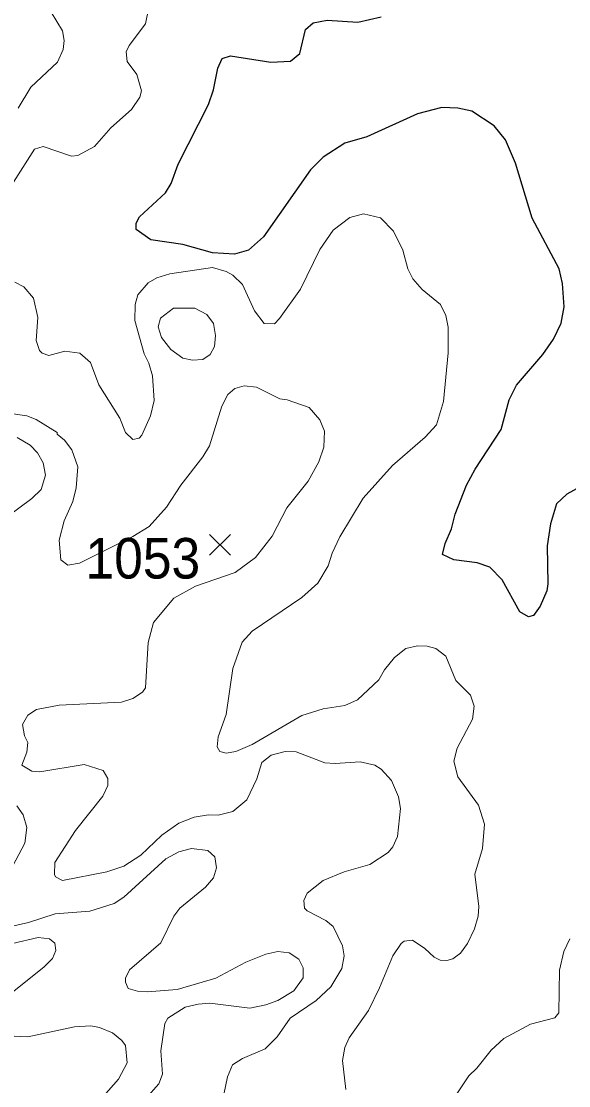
# Model space of a CAD drawing. Extents: x 265 to 291.4, y 7731.5 to 7759.6.
# Drawn here: x 271.565 to 272.644, y 7739.097 to 7741.196 of the extents above; entities that cross this region are included whole.
import ezdxf
from ezdxf.enums import TextEntityAlignment as Align

# ---------------------------------------------------------------- set-up
doc = ezdxf.new("R2010")
doc.units = 0
doc.header["$LTSCALE"] = 0.032
for name, color, linetype, lineweight in [('1', 7, 'Continuous', 25), ('2', 7, 'Continuous', 13), ('21', 7, 'Continuous', 25), ('61', 7, 'Continuous', 13)]:
    doc.layers.add(name, color=color, linetype=linetype, lineweight=lineweight)

msp = doc.modelspace()

# ---------------------------------------------------------------- linework, layer by layer
at = {"layer": '1'}
for points in [[(272.6142, 7740.5688), (272.6294, 7740.6007), (272.6349, 7740.6325), (272.6318, 7740.6786), (272.6254, 7740.7073), (272.5721, 7740.8075), (272.5395, 7740.9157), (272.5196, 7740.9618), (272.4973, 7740.9897), (272.4528, 7741.0183), (272.4257, 7741.0246), (272.3939, 7741.0254), (272.3462, 7741.0135), (272.246, 7740.9682), (272.203, 7740.9554), (272.16, 7740.9276), (272.1354, 7740.9029), (272.0423, 7740.7709), (272.0129, 7740.7446), (271.985, 7740.7367), (271.9421, 7740.7391), (271.8832, 7740.7558), (271.8204, 7740.7645), (271.7917, 7740.7852), (271.7917, 7740.7979), (271.7981, 7740.8099), (271.849, 7740.8576), (271.8601, 7740.8759), (271.8745, 7740.9141), (271.9341, 7741.0318), (271.9437, 7741.0605), (271.9524, 7741.1034), (271.9612, 7741.1225), (271.9771, 7741.1273), (272.0566, 7741.1153), (272.0956, 7741.1169), (272.1139, 7741.132), (272.125, 7741.1798), (272.1402, 7741.1925), (272.168, 7741.1981), (272.2285, 7741.1941), (272.2746, 7741.2044)], [(272.4424, 7740.2809), (272.4599, 7740.3127), (272.5108, 7740.3907), (272.5268, 7740.4495), (272.5411, 7740.4782), (272.5928, 7740.5386), (272.6142, 7740.5688)], [(272.6723, 7740.2809), (272.6405, 7740.2634), (272.6198, 7740.2443), (272.6079, 7740.2045), (272.6015, 7740.1616), (272.6031, 7740.0868), (272.6007, 7740.0725), (272.588, 7740.0422), (272.5745, 7740.0239), (272.5649, 7740.0215), (272.5475, 7740.0311), (272.5132, 7740.0947), (272.4886, 7740.1194), (272.4639, 7740.1281), (272.4178, 7740.1337), (272.3955, 7740.1441), (272.4003, 7740.1663), (272.413, 7740.195), (272.4202, 7740.2236), (272.4424, 7740.2809)]]:
    msp.add_lwpolyline(points, dxfattribs=at)
at = {"layer": '2'}
for points in [[(271.8164, 7741.2227), (271.81, 7741.1909), (271.7774, 7741.148), (271.7718, 7741.1352), (271.7734, 7741.1161), (271.7925, 7741.0907), (271.8021, 7741.0589), (271.7989, 7741.0461), (271.7822, 7741.0215), (271.7416, 7740.9857), (271.709, 7740.9491), (271.6764, 7740.9308), (271.6637, 7740.93), (271.608, 7740.9491), (271.5913, 7740.9435), (271.5356, 7740.8568)], [(271.5587, 7741.0247), (271.5841, 7741.066), (271.6366, 7741.1153), (271.6478, 7741.14), (271.6493, 7741.1575), (271.6462, 7741.1766), (271.6239, 7741.214)], [(271.5523, 7740.681), (271.5698, 7740.6723), (271.5889, 7740.65), (271.5976, 7740.6118), (271.5945, 7740.5665), (271.6008, 7740.5466), (271.6064, 7740.541), (271.6191, 7740.537), (271.6509, 7740.545), (271.6804, 7740.541), (271.7011, 7740.5227), (271.7178, 7740.479), (271.7591, 7740.4129), (271.7703, 7740.3851), (271.7846, 7740.3708), (271.7973, 7740.3739), (271.8029, 7740.3795), (271.8196, 7740.4177), (271.8267, 7740.4479), (271.8236, 7740.4965), (271.8164, 7740.5219), (271.8069, 7740.5402), (271.7886, 7740.6054), (271.7893, 7740.6373), (271.7949, 7740.6564), (271.8148, 7740.6802), (271.8323, 7740.6898), (271.8578, 7740.6977), (271.9421, 7740.7104), (271.9691, 7740.7025), (271.9819, 7740.6953), (272.001, 7740.677), (272.0248, 7740.6245), (272.0439, 7740.5999), (272.0638, 7740.5991), (272.0741, 7740.6094), (272.1155, 7740.6675), (272.1537, 7740.7454), (272.1799, 7740.7836), (272.2126, 7740.8091), (272.2396, 7740.8162), (272.273, 7740.8083), (272.2985, 7740.782), (272.3168, 7740.7446), (272.3271, 7740.7073)], [(272.3271, 7740.7073), (272.3366, 7740.6882), (272.3549, 7740.6667), (272.3915, 7740.6373), (272.4019, 7740.6158), (272.4066, 7740.5927), (272.4066, 7740.5418)], [(272.4066, 7740.5418), (272.3971, 7740.4463), (272.3836, 7740.4002), (272.3613, 7740.3755), (272.2969, 7740.3199), (272.2388, 7740.2554), (272.1927, 7740.1791), (272.1775, 7740.1472), (272.1696, 7740.1218), (272.1497, 7740.0876), (272.1179, 7740.0597), (272.02, 7739.9929), (272.0001, 7739.9714), (271.9819, 7739.9197), (271.9691, 7739.829), (271.9532, 7739.7845), (271.9508, 7739.7654), (271.9564, 7739.7559), (271.9691, 7739.7527), (271.9882, 7739.7559), (272.02, 7739.7694), (272.1179, 7739.8266), (272.1601, 7739.8402), (272.2028, 7739.8468), (272.228, 7739.858), (272.2697, 7739.8971), (272.281, 7739.9166), (272.3008, 7739.9412), (272.3231, 7739.9587), (272.3462, 7739.9643), (272.3653, 7739.9635), (272.382, 7739.9587), (272.4019, 7739.9436), (272.4218, 7739.8959), (272.4504, 7739.8672), (272.4576, 7739.845), (272.4544, 7739.8195), (272.4241, 7739.7622), (272.4178, 7739.7368), (272.4257, 7739.7057), (272.4663, 7739.6501), (272.4782, 7739.6127), (272.4743, 7739.5649), (272.4591, 7739.514), (272.4671, 7739.4504), (272.4655, 7739.4313), (272.4583, 7739.4059), (272.4448, 7739.3772), (272.4305, 7739.3581), (272.4154, 7739.347), (272.4035, 7739.3438), (272.3907, 7739.3446), (272.3788, 7739.3502), (272.3605, 7739.3677), (272.3359, 7739.3836), (272.3199, 7739.382), (272.3136, 7739.3772), (272.2977, 7739.3533), (272.2714, 7739.2897), (272.2491, 7739.2452), (272.211, 7739.1911), (272.203, 7739.172), (272.1982, 7739.1465), (272.2046, 7739.0892)], [(271.9612, 7739.0638), (271.9715, 7739.1147), (271.9811, 7739.1378), (272.001, 7739.1505), (272.0455, 7739.1696), (272.0694, 7739.1935), (272.0948, 7739.23), (272.1465, 7739.265), (272.1752, 7739.2921), (272.1966, 7739.3279), (272.2014, 7739.3533), (272.1982, 7739.3724), (272.1799, 7739.4106), (272.1656, 7739.4226), (272.1282, 7739.4416), (272.1235, 7739.4472), (272.1219, 7739.4623), (272.1282, 7739.4766), (272.1601, 7739.5013), (272.2014, 7739.5188), (272.2523, 7739.5331), (272.2881, 7739.557), (272.2977, 7739.5681), (272.3064, 7739.588), (272.3128, 7739.6437), (272.3088, 7739.6668), (272.2945, 7739.6986), (272.2746, 7739.7209), (272.2619, 7739.7288), (272.2332, 7739.7352), (272.1839, 7739.732), (272.1632, 7739.7336), (272.1067, 7739.7551), (272.0853, 7739.7559), (272.0574, 7739.7487), (272.0391, 7739.7344), (272.0296, 7739.7018), (272.0097, 7739.6604), (271.9819, 7739.6373), (271.9532, 7739.6302), (271.9341, 7739.631), (271.9055, 7739.6262), (271.8753, 7739.6143), (271.8419, 7739.5912), (271.8005, 7739.5514), (271.7671, 7739.5299), (271.7337, 7739.5188), (271.6462, 7739.5013), (271.6326, 7739.5085), (271.6303, 7739.5132), (271.631, 7739.5371), (271.6716, 7739.5999), (271.7257, 7739.6676), (271.7353, 7739.689), (271.7353, 7739.7026), (271.7265, 7739.7185), (271.6891, 7739.7304), (271.6016, 7739.7161), (271.5857, 7739.7169), (271.5658, 7739.7288), (271.5762, 7739.7543), (271.5778, 7739.7734), (271.5714, 7739.7869), (271.5674, 7739.8092), (271.5777, 7739.8274), (271.5953, 7739.8386), (271.6398, 7739.8473), (271.7623, 7739.8529), (271.7846, 7739.8601), (271.8037, 7739.8728), (271.81, 7739.8816), (271.8148, 7739.9706), (271.8259, 7740.0104), (271.8657, 7740.0581), (271.9087, 7740.082), (271.9866, 7740.1091), (272.0264, 7740.1385), (272.0598, 7740.1807), (272.0885, 7740.2363), (272.1306, 7740.2888), (272.1513, 7740.327), (272.1616, 7740.3557), (272.1624, 7740.3875), (272.1537, 7740.4098), (272.1322, 7740.4344), (272.0893, 7740.4495), (272.0749, 7740.4511), (272.0288, 7740.4742), (272.0041, 7740.4766), (271.9858, 7740.4718), (271.9723, 7740.4599), (271.9604, 7740.4368), (271.9357, 7740.3588), (271.923, 7740.3366)], [(271.6565, 7740.1234), (271.643, 7740.1337), (271.6398, 7740.1727), (271.6493, 7740.2109), (271.6668, 7740.2491), (271.6732, 7740.2761), (271.6764, 7740.3175), (271.6645, 7740.3509), (271.6501, 7740.37), (271.6358, 7740.3819), (271.6358, 7740.3851), (271.5945, 7740.4105), (271.5762, 7740.4177), (271.5443, 7740.4225)], [(271.5571, 7740.3747), (271.5825, 7740.3596), (271.5969, 7740.3445), (271.608, 7740.3254), (271.6128, 7740.3008), (271.6041, 7740.2723), (271.5857, 7740.2546), (271.5316, 7740.2148)], [(271.923, 7740.3366), (271.8792, 7740.2809), (271.8514, 7740.2379), (271.8172, 7740.1997), (271.7846, 7740.1798), (271.6796, 7740.1275), (271.6565, 7740.1234)], [(271.5563, 7739.6485), (271.569, 7739.631), (271.5762, 7739.6063), (271.5722, 7739.5753), (271.5181, 7739.4743)], [(271.53, 7739.4074), (271.5794, 7739.4186), (271.6319, 7739.4361), (271.7003, 7739.4408), (271.748, 7739.456), (271.7671, 7739.4687), (271.8498, 7739.5443), (271.8753, 7739.5578), (271.9007, 7739.5649), (271.9325, 7739.561), (271.9468, 7739.5482), (271.95, 7739.5268), (271.9437, 7739.5069), (271.9278, 7739.4886), (271.8777, 7739.4472), (271.8657, 7739.4313), (271.8403, 7739.3788), (271.7782, 7739.3255), (271.7703, 7739.3088), (271.7703, 7739.3008)], [(271.5475, 7739.3772), (271.5984, 7739.3891), (271.6207, 7739.3868), (271.631, 7739.378), (271.6334, 7739.3637), (271.6263, 7739.3478), (271.6104, 7739.3311), (271.5467, 7739.2809)], [(272.417, 7739.0709), (272.4472, 7739.1163), (272.4631, 7739.1314), (272.491, 7739.1672), (272.5164, 7739.1903), (272.5689, 7739.2181), (272.6167, 7739.2308), (272.6246, 7739.2404), (272.6262, 7739.3247), (272.6342, 7739.3613), (272.6461, 7739.3868)], [(272.0073, 7739.3406), (272.0471, 7739.3565), (272.071, 7739.3613), (272.0932, 7739.3589), (272.1123, 7739.3462), (272.1203, 7739.3295), (272.1203, 7739.3096), (272.102, 7739.2841), (272.071, 7739.265), (272.0471, 7739.2563), (272.0153, 7739.2499), (271.9365, 7739.2595), (271.9135, 7739.2579), (271.888, 7739.2515), (271.8538, 7739.23), (271.8482, 7739.2197), (271.8403, 7739.1656), (271.8434, 7739.1195), (271.8363, 7739.1004), (271.8108, 7739.0717)], [(271.7703, 7739.3008), (271.7758, 7739.2889), (271.7941, 7739.2833), (271.8132, 7739.2817), (271.8721, 7739.2865), (271.9485, 7739.3088), (272.0073, 7739.3406)], [(271.5093, 7739.1966), (271.5778, 7739.1935), (271.67, 7739.2133), (271.7019, 7739.2149), (271.7194, 7739.2117), (271.7448, 7739.2014), (271.7631, 7739.1863), (271.7703, 7739.176), (271.7734, 7739.1418), (271.7567, 7739.1099), (271.717, 7739.0654)]]:
    msp.add_lwpolyline(points, dxfattribs=at)
msp.add_lwpolyline([(271.948, 7740.5763), (271.9437, 7740.5998), (271.9309, 7740.6174), (271.9071, 7740.6301), (271.8649, 7740.6301), (271.8395, 7740.6102), (271.8347, 7740.5935), (271.8413, 7740.5725), (271.8596, 7740.5486), (271.8832, 7740.5315), (271.9023, 7740.5275), (271.923, 7740.5291), (271.9373, 7740.5386), (271.9461, 7740.5545)], close=True, dxfattribs=at)
at = {"layer": '21'}
for p, q in [((271.936, 7740.1839), (271.9772, 7740.1427)), ((271.9772, 7740.1839), (271.936, 7740.1427))]:
    msp.add_line(p, q, dxfattribs=at)

# ---------------------------------------------------------------- texts
at = {"layer": '61', "width": 0.95}
msp.add_text('1053', height=0.08, dxfattribs=at).set_placement((271.8046, 7740.0969), align=Align.CENTER)

doc.saveas('drawing.dxf')
